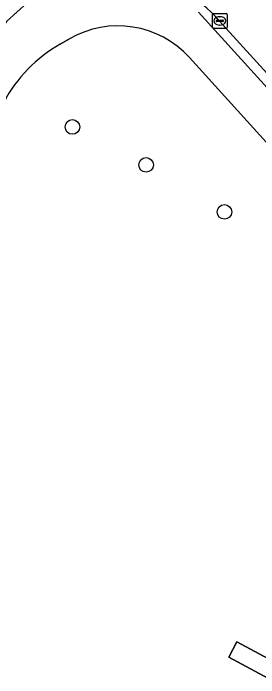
# Model space of a CAD drawing. Extents: x 159489 to 160304, y 383825 to 384531.
# Drawn here: x 160034.08 to 160050.56, y 384106.04 to 384150.57 of the extents above; entities that cross this region are included whole.
import ezdxf

# ---------------------------------------------------------------- set-up
doc = ezdxf.new("R2010")
doc.units = 0
for name, color, linetype in [('IMGEO_Berm_open', 7, 'Continuous'), ('IMGEO_Boom', 7, 'Continuous'), ('IMGEO_Groenvoorziening', 7, 'Continuous'), ('IMGEO_Kolk', 7, 'Continuous'), ('IMGEO_Muur', 7, 'Continuous'), ('IMGEO_Rijbaan_lokaal_gesloten', 7, 'Continuous'), ('IMGEO_Voetpad_open', 7, 'Continuous')]:
    doc.layers.add(name, color=color, linetype=linetype)

msp = doc.modelspace()

# ---------------------------------------------------------------- linework, layer by layer
at = {"layer": 'IMGEO_Berm_open'}
for points in [[(160032.126, 384147.617), (160032.652, 384148.584), (160033.632, 384150.031), (160035.012, 384151.265), (160036.463, 384152.099)], [(160046.517, 384150.648), (160054.207, 384142.185), (160055.782, 384140.455), (160072.896, 384121.647), (160088.084, 384106.48), (160098.421, 384096.361), (160106.297, 384088.548), (160111.638, 384083.273), (160111.436, 384083.052), (160112.839, 384081.636), (160113.063, 384081.858), (160119.015, 384075.945), (160125.243, 384069.785)], [(160160.211, 384038.351), (160148.7, 384048.256), (160136.661, 384059.522), (160129.672, 384066.259), (160122.13, 384073.698), (160114.401, 384081.37), (160111.64, 384084.111), (160074.445, 384121.027), (160071.597, 384124.056), (160053.139, 384144.319), (160050.422, 384147.302), (160047.929, 384150.042)]]:
    msp.add_lwpolyline(points, dxfattribs=at)
msp.add_arc((160040.436, 384143.565), 9.904, 40.8386, 78.4794, dxfattribs=at)
at = {"layer": 'IMGEO_Boom'}
for centre in [(160038.057, 384142.953), (160042.998, 384140.41), (160048.255, 384137.259)]:
    msp.add_circle(centre, 0.489, dxfattribs=at)
at = {"layer": 'IMGEO_Groenvoorziening'}
for points in [[(160037.859, 384148.864), (160037.233, 384148.504)], [(160071.087, 384119.92), (160053.933, 384138.772), (160052.358, 384140.503), (160045.909, 384147.6)]]:
    msp.add_lwpolyline(points, dxfattribs=at)
msp.add_lwpolyline([(160048.541, 384107.419), (160049.091, 384108.443), (160088.325, 384087.396), (160087.753, 384086.353)], close=True, dxfattribs=at)
for centre, radius, start, end in [((160041.098, 384143.228), 6.501, 42.2644, 119.8884), ((160042.208, 384139.841), 9.989, 119.8664, 151.4596)]:
    msp.add_arc(centre, radius, start, end, dxfattribs=at)
at = {"layer": 'IMGEO_Kolk'}
for p, q in [((160047.445, 384149.636), (160047.445, 384150.488)), ((160047.52, 384150.562), (160048.372, 384150.562)), ((160047.933, 384150.342), (160047.958, 384150.342)), ((160048.446, 384150.488), (160048.446, 384149.636)), ((160047.704, 384150.056), (160047.704, 384150.068)), ((160048.142, 384150.019), (160047.744, 384150.019)), ((160047.747, 384150.105), (160048.145, 384150.105)), ((160048.188, 384150.068), (160048.188, 384150.056)), ((160048.372, 384149.562), (160047.52, 384149.562)), ((160047.956, 384149.782), (160047.931, 384149.782))]:
    msp.add_line(p, q, dxfattribs=at)
for points in [[(160047.445, 384149.636), (160047.445, 384150.488)], [(160047.52, 384150.562), (160048.372, 384150.562)], [(160048.446, 384150.488), (160048.446, 384149.636)], [(160048.372, 384149.562), (160047.52, 384149.562)]]:
    msp.add_lwpolyline(points, dxfattribs=at)
for centre, radius, start, end in [((160047.522, 384150.486), 0.0765, 91.552, 178.448), ((160047.522, 384150.486), 0.0765, 91.552, 178.448), ((160048.37, 384150.486), 0.0765, 1.552, 88.448), ((160048.37, 384150.486), 0.0765, 1.552, 88.448), ((160047.744, 384150.065), 0.0403, 85.8775, 175.7526), ((160047.741, 384150.055), 0.0366, 178.938, 274.7102), ((160048.145, 384150.062), 0.043, 264.8664, 352.4533), ((160048.149, 384150.067), 0.0386, 1.7309, 96.639), ((160047.522, 384149.638), 0.0765, 181.552, 268.448), ((160047.522, 384149.638), 0.0765, 181.552, 268.448), ((160048.37, 384149.638), 0.0765, 271.552, 358.448), ((160048.37, 384149.638), 0.0765, 271.552, 358.448)]:
    msp.add_arc(centre, radius, start, end, dxfattribs=at)
for centre, major_axis, ratio, start_param, end_param in [((160047.932, 384150.062), (-0.387, 0.002), 0.722429, 4.712389, 7.853982), ((160047.957, 384150.062), (-0.39, 0.002), 0.717154, 1.570796, 4.712389)]:
    msp.add_ellipse(centre, major_axis=major_axis, ratio=ratio, start_param=start_param, end_param=end_param, dxfattribs=at)
at = {"layer": 'IMGEO_Muur'}
msp.add_lwpolyline([(160049.091, 384108.443), (160048.541, 384107.419), (160087.753, 384086.353), (160088.325, 384087.396)], close=True, dxfattribs=at)
at = {"layer": 'IMGEO_Rijbaan_lokaal_gesloten'}
msp.add_lwpolyline([(160047.929, 384150.042), (160050.422, 384147.302), (160053.139, 384144.319), (160054.645, 384145.607), (160062.635, 384136.707), (160078.977, 384119.237), (160091.643, 384106.646), (160101.596, 384096.784), (160112.932, 384085.476), (160111.64, 384084.111), (160114.401, 384081.37), (160115.734, 384082.713), (160127.239, 384071.366), (160143.557, 384055.711), (160163.904, 384037.948), (160162.724, 384036.427)], dxfattribs=at)
msp.add_arc((160040.436, 384143.565), 9.904, 40.8386, 78.4794, dxfattribs=at)
at = {"layer": 'IMGEO_Voetpad_open'}
for points in [[(160036.463, 384152.099), (160035.012, 384151.265), (160033.632, 384150.031), (160032.652, 384148.584), (160032.126, 384147.617), (160029.343, 384142.501), (160012.762, 384112.026), (160012.129, 384112.363), (160010.126, 384108.639), (160009.291, 384107.093), (160009.176, 384106.723), (160009.083, 384106.315)], [(160088.084, 384106.48), (160072.896, 384121.647), (160055.782, 384140.455), (160054.207, 384142.185), (160046.517, 384150.648)], [(160037.233, 384148.504), (160037.859, 384148.864)], [(160045.909, 384147.6), (160052.358, 384140.503), (160053.933, 384138.772), (160071.087, 384119.92), (160086.321, 384104.707), (160099.143, 384092.122), (160103.841, 384087.441), (160108.884, 384082.468), (160108.969, 384082.542), (160109.129, 384082.372), (160109.369, 384082.62), (160111.595, 384080.405), (160112.655, 384081.454), (160112.839, 384081.636), (160111.436, 384083.052), (160111.638, 384083.273), (160106.297, 384088.548), (160098.421, 384096.361), (160088.084, 384106.48)]]:
    msp.add_lwpolyline(points, dxfattribs=at)
for centre, radius, start, end in [((160041.098, 384143.228), 6.501, 42.2644, 119.8884), ((160042.208, 384139.841), 9.989, 119.8664, 151.4596)]:
    msp.add_arc(centre, radius, start, end, dxfattribs=at)

doc.saveas('drawing.dxf')
